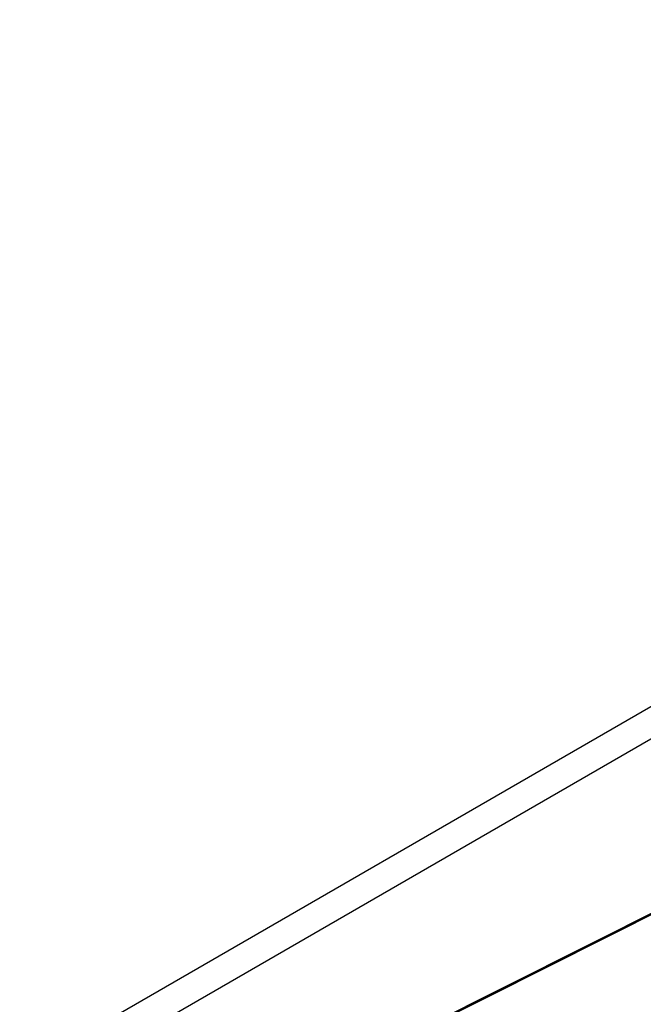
# Model space of a CAD drawing. Header units: millimetres. Extents: x 6239 to 7218, y -13987 to -13139.
# Tile 292 of 296: x 6812 to 6839, y -13406 to -13362. Entities that reach past the tile are written whole.
import ezdxf

# ---------------------------------------------------------------- set-up
doc = ezdxf.new("R2010")
doc.units = ezdxf.units.MM
doc.layers.add('color', color=7, linetype='Continuous')
doc.layers.add('luz', color=7, linetype='Continuous')

msp = doc.modelspace()

# ---------------------------------------------------------------- linework, layer by layer
at = {"color": 7, "true_color": 0xffffff}
for p, q in [((7187.142, -13191.809, 68.69), (6788.089, -13422.203, 68.69)), ((7187.761, -13192.881, 63.331), (6788.707, -13423.274, 63.331))]:
    msp.add_line(p, q, dxfattribs=at)
at = {"layer": 'color', "color": 254, "true_color": 0xcad1ee}
for p, q in [((6795.53, -13423.757, 22.446), (6864.719, -13389.082, -10.541)), ((6795.53, -13423.757, 22.446), (6864.719, -13389.082, -10.541)), ((6861.687, -13390.602, -11.269), (6783.096, -13429.989, 26.2)), ((6861.687, -13390.602, -11.269), (6783.096, -13429.989, 26.2))]:
    msp.add_line(p, q, dxfattribs=at)
at = {"layer": 'luz', "color": 254, "true_color": 0xcad1ee}
for p, q in [((6594.587, -13524.539, -31.05), (6862.371, -13390.182, -31.05)), ((6862.371, -13390.182, -32.55), (6594.587, -13524.539, -32.55))]:
    msp.add_line(p, q, dxfattribs=at)

doc.saveas('drawing.dxf')
